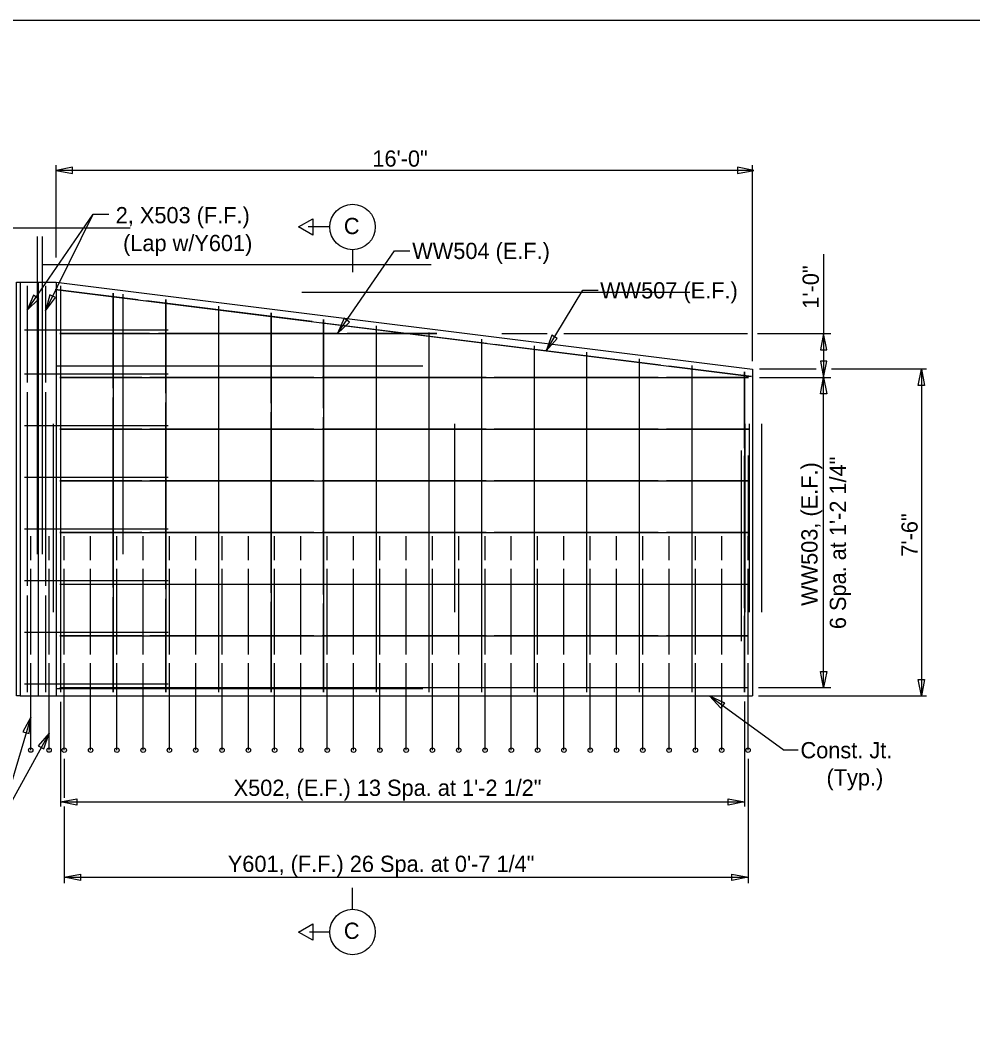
# Model space of a CAD drawing. Extents: x -1609 to 1184, y -412 to 394.
# Drawn here: x -826.82 to -804.93, y -192.03 to -168.98 of the extents above; entities that cross this region are included whole.
import ezdxf

# ---------------------------------------------------------------- set-up
doc = ezdxf.new("R2010")
doc.units = 0
for name, color, linetype in [('DR_P_Culvert', 7, 'Continuous'), ('DR_P_Headwall', 7, 'Continuous'), ('SH_Border', 7, 'Continuous'), ('ST_Details', 7, 'Continuous'), ('ST_Text', 7, 'Continuous')]:
    doc.layers.add(name, color=color, linetype=linetype)

msp = doc.modelspace()

# ---------------------------------------------------------------- linework, layer by layer
at = {"layer": 'DR_P_Culvert'}
for p, q in [((-833.204, -173.757), (-824.288, -173.757)), ((-826.283, -174.598), (-817.368, -174.598)), ((-820.342, -175.234), (-811.427, -175.234))]:
    msp.add_line(p, q, dxfattribs=at)
msp.add_lwpolyline([(-826.9, -175.009), (-826.816, -175.009), (-826.816, -184.509), (-826.9, -184.509)], close=True, dxfattribs=at)
at = {"layer": 'DR_P_Headwall'}
for p, q in [((-826.816, -175.009), (-825.988, -175.009)), ((-826.402, -175.009), (-826.402, -184.509)), ((-825.988, -175.009), (-809.989, -177.009)), ((-825.988, -175.009), (-825.988, -184.509)), ((-809.989, -177.009), (-809.989, -184.509))]:
    msp.add_line(p, q, dxfattribs=at)
for points in [[(-826.655, -175.093), (-826.655, -177.315)], [(-826.231, -175.093), (-826.231, -177.315)], [(-826.655, -177.537), (-826.655, -181.982)], [(-826.231, -177.537), (-826.231, -181.982)], [(-826.655, -182.204), (-826.655, -184.426)], [(-826.231, -182.204), (-826.231, -184.426)]]:
    msp.add_lwpolyline(points, dxfattribs=at)
at = {"layer": 'SH_Border'}
msp.add_lwpolyline([(-856.86, -168.983), (-776.86, -168.983), (-776.86, -221.483), (-856.86, -221.483)], close=True, dxfattribs=at)
at = {"layer": 'ST_Details'}
for p, q in [((-826.425, -173.96), (-826.425, -181.259)), ((-826.31, -173.96), (-826.31, -181.259)), ((-825.884, -175.093), (-825.884, -184.426)), ((-826.008, -175.175), (-810.009, -177.175)), ((-824.675, -175.257), (-824.675, -184.426)), ((-824.456, -175.284), (-824.456, -181.259)), ((-823.467, -175.408), (-823.467, -184.426)), ((-822.259, -175.559), (-822.259, -184.426)), ((-821.05, -175.71), (-821.05, -184.426)), ((-819.842, -175.861), (-819.842, -184.426)), ((-818.634, -176.012), (-818.634, -184.426)), ((-826.712, -176.103), (-823.416, -176.103)), ((-825.904, -176.187), (-817.241, -176.187)), ((-817.425, -176.163), (-817.425, -184.426)), ((-816.217, -176.314), (-816.217, -184.426)), ((-815.009, -176.466), (-815.009, -184.426)), ((-813.8, -176.617), (-813.8, -184.426)), ((-825.978, -176.926), (-817.561, -176.926)), ((-812.592, -176.768), (-812.592, -184.426)), ((-811.384, -176.919), (-811.384, -184.426)), ((-826.712, -177.114), (-823.416, -177.114)), ((-825.904, -177.198), (-810.082, -177.198)), ((-810.175, -177.07), (-810.175, -184.426)), ((-826.712, -178.302), (-823.416, -178.302)), ((-826.058, -178.259), (-826.058, -182.592)), ((-816.839, -178.259), (-816.839, -182.592)), ((-810.165, -178.259), (-810.165, -182.592)), ((-810.065, -178.259), (-810.065, -182.592)), ((-809.785, -178.259), (-809.785, -182.592)), ((-825.904, -178.385), (-810.082, -178.385)), ((-810.248, -178.872), (-810.248, -183.259)), ((-810.092, -178.99), (-810.092, -180.96)), ((-826.712, -179.489), (-823.416, -179.489)), ((-825.904, -179.573), (-810.082, -179.573)), ((-826.712, -180.677), (-823.416, -180.677)), ((-826.571, -181.392), (-826.571, -180.842)), ((-826.148, -181.392), (-826.148, -180.842)), ((-825.904, -180.76), (-810.082, -180.76)), ((-825.8, -181.393), (-825.8, -180.842)), ((-825.196, -181.393), (-825.196, -180.842)), ((-824.592, -181.393), (-824.592, -180.842)), ((-823.988, -181.393), (-823.988, -180.842)), ((-823.384, -181.393), (-823.384, -180.842)), ((-822.78, -181.393), (-822.78, -180.842)), ((-822.175, -181.393), (-822.175, -180.842)), ((-821.571, -181.393), (-821.571, -180.842)), ((-820.967, -181.393), (-820.967, -180.842)), ((-820.363, -181.393), (-820.363, -180.842)), ((-819.759, -181.393), (-819.759, -180.842)), ((-819.155, -181.393), (-819.155, -180.842)), ((-818.55, -181.393), (-818.55, -180.842)), ((-817.946, -181.393), (-817.946, -180.842)), ((-817.342, -181.393), (-817.342, -180.842)), ((-816.738, -181.393), (-816.738, -180.842)), ((-816.134, -181.393), (-816.134, -180.842)), ((-815.53, -181.393), (-815.53, -180.842)), ((-814.925, -181.393), (-814.925, -180.842)), ((-814.321, -181.393), (-814.321, -180.842)), ((-813.717, -181.393), (-813.717, -180.842)), ((-813.113, -181.393), (-813.113, -180.842)), ((-812.509, -181.393), (-812.509, -180.842)), ((-811.905, -181.393), (-811.905, -180.842)), ((-811.3, -181.393), (-811.3, -180.842)), ((-810.696, -181.393), (-810.696, -180.842)), ((-810.092, -181.393), (-810.092, -180.842)), ((-826.571, -183.559), (-826.571, -181.592)), ((-826.148, -183.559), (-826.148, -181.592)), ((-825.8, -183.559), (-825.8, -181.593)), ((-825.196, -183.559), (-825.196, -181.593)), ((-824.592, -183.559), (-824.592, -181.593)), ((-823.988, -183.559), (-823.988, -181.593)), ((-823.384, -183.559), (-823.384, -181.593)), ((-822.78, -183.559), (-822.78, -181.593)), ((-822.175, -183.559), (-822.175, -181.593)), ((-821.571, -183.559), (-821.571, -181.593)), ((-820.967, -183.559), (-820.967, -181.593)), ((-820.363, -183.559), (-820.363, -181.593)), ((-819.759, -183.559), (-819.759, -181.593)), ((-819.155, -183.559), (-819.155, -181.593)), ((-818.55, -183.559), (-818.55, -181.593)), ((-817.946, -183.559), (-817.946, -181.593)), ((-817.342, -183.559), (-817.342, -181.593)), ((-816.738, -183.559), (-816.738, -181.593)), ((-816.134, -183.559), (-816.134, -181.593)), ((-815.53, -183.559), (-815.53, -181.593)), ((-814.925, -183.559), (-814.925, -181.593)), ((-814.321, -183.559), (-814.321, -181.593)), ((-813.717, -183.559), (-813.717, -181.593)), ((-813.113, -183.559), (-813.113, -181.593)), ((-812.509, -183.559), (-812.509, -181.593)), ((-811.905, -183.559), (-811.905, -181.593)), ((-811.3, -183.559), (-811.3, -181.593)), ((-810.696, -183.559), (-810.696, -181.593)), ((-810.092, -183.559), (-810.092, -181.593)), ((-826.712, -181.864), (-823.416, -181.864)), ((-825.904, -181.948), (-810.082, -181.948)), ((-826.712, -183.052), (-823.416, -183.052)), ((-825.904, -183.135), (-810.082, -183.135)), ((-826.712, -184.239), (-823.416, -184.239)), ((-825.978, -184.343), (-817.561, -184.343)), ((-825.904, -184.323), (-810.082, -184.323)), ((-826.816, -184.509), (-809.989, -184.509))]:
    msp.add_line(p, q, dxfattribs=at)
for points in [[(-825.884, -175.093), (-825.884, -177.315)], [(-824.104, -175.413), (-826.008, -175.175)], [(-824.675, -177.44), (-824.675, -175.257)], [(-820.104, -175.913), (-823.913, -175.437)], [(-823.467, -177.555), (-823.467, -175.408)], [(-822.259, -175.559), (-822.259, -177.67)], [(-821.05, -177.786), (-821.05, -175.71)], [(-818.009, -176.175), (-819.914, -175.937)], [(-819.842, -177.901), (-819.842, -175.861)], [(-818.634, -176.013), (-818.634, -178.016)], [(-823.842, -176.187), (-825.904, -176.187)], [(-819.51, -176.187), (-823.635, -176.187)], [(-817.241, -176.187), (-819.304, -176.187)], [(-816.104, -176.413), (-818.009, -176.175)], [(-817.425, -176.164), (-817.425, -178.131)], [(-816.217, -176.315), (-816.217, -178.246)], [(-812.104, -176.913), (-815.914, -176.437)], [(-815.009, -176.466), (-815.009, -178.361)], [(-813.8, -176.617), (-813.8, -178.476)], [(-812.592, -176.768), (-812.592, -178.591)], [(-810.009, -177.175), (-811.914, -176.937)], [(-811.384, -176.919), (-811.384, -178.706)], [(-824.021, -177.198), (-825.904, -177.198)], [(-820.065, -177.198), (-823.832, -177.198)], [(-817.993, -177.198), (-819.877, -177.198)], [(-816.109, -177.198), (-817.993, -177.198)], [(-812.154, -177.198), (-815.921, -177.198)], [(-810.082, -177.198), (-811.965, -177.198)], [(-810.175, -178.821), (-810.175, -177.07)], [(-825.884, -177.537), (-825.884, -181.982)], [(-824.675, -182.025), (-824.675, -177.659)], [(-823.467, -182.064), (-823.467, -177.77)], [(-822.259, -177.882), (-822.259, -182.104)], [(-821.05, -182.143), (-821.05, -177.993)], [(-819.842, -182.183), (-819.842, -178.105)], [(-818.634, -178.216), (-818.634, -182.223)], [(-817.425, -178.328), (-817.425, -182.262)], [(-824.021, -178.385), (-825.904, -178.385)], [(-820.065, -178.385), (-823.832, -178.385)], [(-817.993, -178.385), (-819.877, -178.385)], [(-816.109, -178.385), (-817.993, -178.385)], [(-816.217, -178.439), (-816.217, -182.302)], [(-812.154, -178.385), (-815.921, -178.385)], [(-815.009, -178.551), (-815.009, -182.341)], [(-810.082, -178.385), (-811.965, -178.385)], [(-813.8, -178.662), (-813.8, -182.381)], [(-812.592, -178.774), (-812.592, -182.42)], [(-811.384, -178.885), (-811.384, -182.46)], [(-810.175, -182.499), (-810.175, -178.996)], [(-824.021, -179.573), (-825.904, -179.573)], [(-820.065, -179.573), (-823.832, -179.573)], [(-817.993, -179.573), (-819.877, -179.573)], [(-816.109, -179.573), (-817.993, -179.573)], [(-812.154, -179.573), (-815.921, -179.573)], [(-810.082, -179.573), (-811.965, -179.573)], [(-824.021, -180.76), (-825.904, -180.76)], [(-820.065, -180.76), (-823.832, -180.76)], [(-817.993, -180.76), (-819.877, -180.76)], [(-816.109, -180.76), (-817.993, -180.76)], [(-812.154, -180.76), (-815.921, -180.76)], [(-810.082, -180.76), (-811.965, -180.76)], [(-825.904, -181.948), (-824.021, -181.948)], [(-823.832, -181.948), (-820.065, -181.948)], [(-819.877, -181.948), (-817.993, -181.948)], [(-817.993, -181.948), (-816.109, -181.948)], [(-815.921, -181.948), (-812.154, -181.948)], [(-811.965, -181.948), (-810.082, -181.948)], [(-825.884, -182.204), (-825.884, -184.426)], [(-824.675, -184.426), (-824.675, -182.243)], [(-823.467, -184.426), (-823.467, -182.279)], [(-822.259, -182.315), (-822.259, -184.426)], [(-821.05, -184.426), (-821.05, -182.351)], [(-819.842, -184.426), (-819.842, -182.387)], [(-818.634, -182.423), (-818.634, -184.426)], [(-817.425, -182.459), (-817.425, -184.426)], [(-816.217, -182.495), (-816.217, -184.426)], [(-815.009, -182.531), (-815.009, -184.426)], [(-813.8, -182.567), (-813.8, -184.426)], [(-812.592, -182.603), (-812.592, -184.426)], [(-811.384, -182.639), (-811.384, -184.426)], [(-810.175, -184.426), (-810.175, -182.675)], [(-824.021, -183.135), (-825.904, -183.135)], [(-820.065, -183.135), (-823.832, -183.135)], [(-817.993, -183.135), (-819.877, -183.135)], [(-816.109, -183.135), (-817.993, -183.135)], [(-812.154, -183.135), (-815.921, -183.135)], [(-810.082, -183.135), (-811.965, -183.135)], [(-826.571, -185.759), (-826.571, -183.759)], [(-826.148, -185.759), (-826.148, -183.759)], [(-825.8, -185.759), (-825.8, -183.759)], [(-825.196, -185.759), (-825.196, -183.759)], [(-824.592, -185.759), (-824.592, -183.759)], [(-823.988, -185.759), (-823.988, -183.759)], [(-823.384, -185.759), (-823.384, -183.759)], [(-822.78, -185.759), (-822.78, -183.759)], [(-822.175, -185.759), (-822.175, -183.759)], [(-821.571, -185.759), (-821.571, -183.759)], [(-820.967, -185.759), (-820.967, -183.759)], [(-820.363, -185.759), (-820.363, -183.759)], [(-819.759, -185.759), (-819.759, -183.759)], [(-819.155, -185.759), (-819.155, -183.759)], [(-818.55, -185.759), (-818.55, -183.759)], [(-817.946, -185.759), (-817.946, -183.759)], [(-817.342, -185.759), (-817.342, -183.759)], [(-816.738, -185.759), (-816.738, -183.759)], [(-816.134, -185.759), (-816.134, -183.759)], [(-815.53, -185.759), (-815.53, -183.759)], [(-814.925, -185.759), (-814.925, -183.759)], [(-814.321, -185.759), (-814.321, -183.759)], [(-813.717, -185.759), (-813.717, -183.759)], [(-813.113, -185.759), (-813.113, -183.759)], [(-812.509, -185.759), (-812.509, -183.759)], [(-811.905, -185.759), (-811.905, -183.759)], [(-811.3, -185.759), (-811.3, -183.759)], [(-810.696, -185.759), (-810.696, -183.759)], [(-810.092, -185.759), (-810.092, -183.759)], [(-825.904, -184.323), (-824.021, -184.323)], [(-823.832, -184.323), (-820.065, -184.323)], [(-819.877, -184.323), (-817.993, -184.323)], [(-817.993, -184.323), (-816.109, -184.323)], [(-815.921, -184.323), (-812.154, -184.323)], [(-811.965, -184.323), (-810.082, -184.323)]]:
    msp.add_lwpolyline(points, dxfattribs=at)
msp.add_lwpolyline([(-820.416, -189.939), (-820.092, -189.752), (-820.092, -190.126)], close=True, dxfattribs=at)
for centre in [(-826.571, -185.759), (-826.148, -185.759), (-825.8, -185.76), (-825.196, -185.76), (-824.592, -185.76), (-823.988, -185.76), (-823.384, -185.76), (-822.78, -185.76), (-822.175, -185.76), (-821.571, -185.76), (-820.967, -185.76), (-820.363, -185.76), (-819.759, -185.76), (-819.155, -185.76), (-818.55, -185.76), (-817.946, -185.76), (-817.342, -185.76), (-816.738, -185.76), (-816.134, -185.76), (-815.53, -185.76), (-814.925, -185.76), (-814.321, -185.76), (-813.717, -185.76), (-813.113, -185.76), (-812.509, -185.76), (-811.905, -185.76), (-811.3, -185.76), (-810.696, -185.76), (-810.092, -185.76)]:
    msp.add_circle(centre, 0.0502, dxfattribs=at)
at = {"layer": 'ST_Text'}
for p, q in [((-825.988, -174.441), (-825.988, -172.318)), ((-809.989, -176.822), (-809.989, -172.318)), ((-809.959, -172.437), (-825.988, -172.437)), ((-826.655, -175.653), (-825.136, -173.447)), ((-826.231, -175.662), (-825.136, -173.447)), ((-825.136, -173.447), (-824.778, -173.447)), ((-819.7, -173.738), (-820.196, -173.738)), ((-819.523, -176.187), (-818.216, -174.287)), ((-819.178, -174.26), (-819.178, -174.775)), ((-818.216, -174.287), (-817.858, -174.287)), ((-808.355, -174.361), (-808.355, -176.187)), ((-814.73, -176.585), (-813.891, -175.187)), ((-813.891, -175.187), (-813.533, -175.187)), ((-815.747, -176.187), (-814.705, -176.187)), ((-814.324, -176.187), (-810.107, -176.187)), ((-809.873, -176.187), (-808.191, -176.187)), ((-808.355, -176.187), (-808.355, -177.198)), ((-808.527, -177.009), (-809.829, -177.009)), ((-809.829, -177.198), (-808.191, -177.198)), ((-808.355, -184.323), (-808.355, -177.198)), ((-805.991, -177.009), (-808.172, -177.009)), ((-806.111, -177.009), (-806.111, -184.509)), ((-809.849, -184.323), (-808.191, -184.323)), ((-810.974, -184.509), (-809.263, -185.76)), ((-809.849, -184.509), (-805.991, -184.509)), ((-825.884, -184.649), (-825.884, -187.052)), ((-810.175, -184.645), (-810.175, -187.052)), ((-826.571, -185), (-827.307, -187.458)), ((-826.148, -185.37), (-827.307, -187.458)), ((-825.8, -185.956), (-825.8, -186.855)), ((-810.092, -185.956), (-810.092, -188.819)), ((-808.942, -185.76), (-809.263, -185.76)), ((-825.884, -186.95), (-810.175, -186.95)), ((-825.8, -187.052), (-825.8, -188.819)), ((-825.8, -188.682), (-810.092, -188.682)), ((-819.178, -189.417), (-819.178, -188.927)), ((-819.7, -189.939), (-820.166, -189.939))]:
    msp.add_line(p, q, dxfattribs=at)
for points in [[(-825.614, -172.362), (-825.988, -172.437), (-825.614, -172.512)], [(-810.332, -172.512), (-809.959, -172.437), (-810.332, -172.362)], [(-820.416, -173.738), (-820.092, -173.551), (-820.092, -173.925)], [(-826.505, -175.303), (-826.655, -175.653), (-826.382, -175.387)], [(-826.133, -175.294), (-826.231, -175.662), (-825.999, -175.36)], [(-819.372, -175.837), (-819.523, -176.187), (-819.249, -175.922)], [(-814.603, -176.226), (-814.73, -176.585), (-814.475, -176.302)], [(-808.28, -176.56), (-808.355, -176.187), (-808.43, -176.56)], [(-808.43, -176.824), (-808.355, -177.198), (-808.28, -176.824)], [(-808.43, -177.571), (-808.355, -177.198), (-808.28, -177.571)], [(-806.186, -177.383), (-806.111, -177.009), (-806.036, -177.383)], [(-808.28, -183.949), (-808.355, -184.323), (-808.43, -183.949)], [(-806.036, -184.136), (-806.111, -184.509), (-806.186, -184.136)], [(-810.719, -184.792), (-810.974, -184.509), (-810.63, -184.672)], [(-826.608, -185.379), (-826.571, -185), (-826.751, -185.336)], [(-826.27, -185.731), (-826.148, -185.37), (-826.399, -185.657)], [(-825.51, -187.025), (-825.884, -186.95), (-825.51, -186.876)], [(-810.548, -186.876), (-810.175, -186.95), (-810.548, -187.025)], [(-825.427, -188.757), (-825.8, -188.682), (-825.427, -188.608)], [(-810.465, -188.608), (-810.092, -188.682), (-810.465, -188.757)]]:
    msp.add_lwpolyline(points, close=True, dxfattribs=at)
for centre in [(-819.178, -173.738), (-819.178, -189.939)]:
    msp.add_circle(centre, 0.522, dxfattribs=at)

# ---------------------------------------------------------------- texts
for s, height, p in [('16\'-0"', 0.3733, (-818.722, -172.352)), ('2, X503 (F.F.)', 0.37335, (-824.618, -173.653)), ('C', 0.373, (-819.377, -173.902)), ('(Lap w/Y601)', 0.37335, (-824.449, -174.293)), ('WW504 (E.F.)', 0.37335, (-817.806, -174.474)), ('WW507 (E.F.)', 0.37335, (-813.49, -175.38)), ('Const. Jt.', 0.3733, (-808.887, -185.947)), ('(Typ.)', 0.3733, (-808.289, -186.574)), ('X502, (E.F.) 13 Spa. at 1\'-2 1/2"', 0.37335, (-821.909, -186.811)), ('Y601, (F.F.) 26 Spa. at 0\'-7 1/4"', 0.37335, (-822.043, -188.558)), ('C', 0.373, (-819.377, -190.096))]:
    msp.add_text(s, height=height, dxfattribs=at).set_placement(p)
for s, height, p in [('1\'-0"', 0.3733, (-808.466, -175.615)), ('6 Spa. at 1\'-2 1/4"', 0.37335, (-807.842, -182.979)), ('WW503, (E.F.)', 0.37335, (-808.495, -182.445)), ('7\'-6"', 0.3733, (-806.196, -181.313))]:
    msp.add_text(s, height=height, rotation=90, dxfattribs=at).set_placement(p)

doc.saveas('drawing.dxf')
